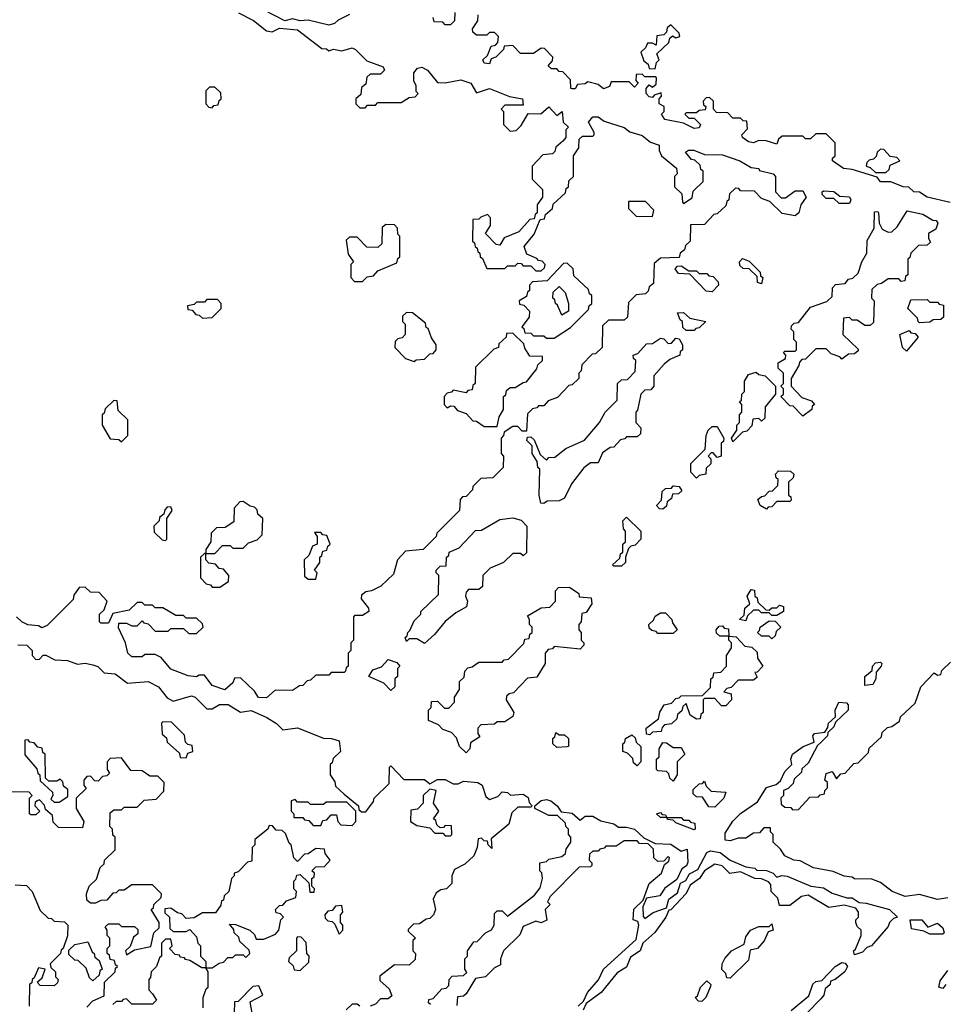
# Model space of a CAD drawing. Extents: x 2708302 to 2968450, y 494490 to 722710.
# Tile 269 of 284: x 2902922 to 2906495, y 679699 to 683500. Entities that reach past the tile are written whole.
import ezdxf

# ---------------------------------------------------------------- set-up
doc = ezdxf.new("R2010")
doc.units = 0

msp = doc.modelspace()

# ---------------------------------------------------------------- linework, layer by layer
at = {"layer": '0CON20XD'}
for points in [[(2903766.4, 683526.4), (2903825, 683496.7), (2903875, 683456.7), (2903896.4, 683453.6), (2903925, 683467.5), (2903995, 683461.2), (2904088.3, 683388.3), (2904107, 683387), (2904115, 683380), (2904133.3, 683386.7), (2904165, 683380), (2904205, 683390.8), (2904218, 683385), (2904261.7, 683341.7), (2904325, 683317.5), (2904330, 683305), (2904315, 683290), (2904275, 683290), (2904261.7, 683278.3), (2904258.3, 683251.7), (2904241.7, 683238.3), (2904238.3, 683211.7), (2904220, 683195), (2904220, 683175), (2904235, 683160), (2904255, 683160), (2904265, 683170), (2904295, 683170), (2904305, 683180), (2904395, 683180), (2904425, 683200), (2904448.3, 683201.7), (2904460, 683215), (2904452.5, 683222.5), (2904452.5, 683245), (2904443.6, 683263.6), (2904443.3, 683295), (2904457.5, 683312.5), (2904475, 683317.1), (2904496.7, 683305), (2904535, 683257.5), (2904565, 683256.7), (2904625, 683268), (2904663.3, 683255), (2904685, 683217.5), (2904735, 683233.8), (2904813, 683203), (2904862.5, 683195), (2904865, 683170), (2904795, 683170), (2904780, 683155), (2904790, 683145), (2904790, 683095), (2904815, 683070), (2904838.3, 683071.7), (2904858.3, 683091.7), (2904885, 683137.5), (2904933.3, 683136.7), (2904965, 683163.3), (2904995, 683130), (2905016, 683146), (2905020, 683105), (2905040, 683085), (2905030, 683075), (2905030, 683045), (2905018.3, 683031.7), (2904991.7, 683008.3), (2904988.3, 682991.7), (2904978.3, 682981.7), (2904941.7, 682978.3), (2904900, 682935), (2904900, 682885), (2904940, 682845), (2904940, 682815), (2904920, 682785), (2904920, 682755), (2904911.7, 682748.3), (2904908.3, 682731.7), (2904891.7, 682728.3), (2904848.3, 682681.7), (2904791.7, 682658.3), (2904775, 682630), (2904761.7, 682631.7), (2904720, 682675), (2904740, 682705), (2904740, 682735), (2904728.3, 682748.3), (2904701.7, 682738.3), (2904695, 682730), (2904671.7, 682728.3), (2904670, 682645), (2904678.3, 682638.3), (2904680, 682625), (2904688.3, 682618.3), (2904690, 682605), (2904698.3, 682598.3), (2904700, 682585), (2904708.3, 682578.3), (2904725, 682540), (2904795, 682540), (2904805, 682550), (2904835, 682550), (2904845, 682560), (2904858.3, 682558.3), (2904865, 682550), (2904895, 682550), (2904915, 682530), (2904935, 682530), (2904948.3, 682541.7), (2904950, 682555), (2904938.3, 682568.3), (2904925, 682570), (2904918.3, 682578.3), (2904880, 682595), (2904870, 682625), (2904908.3, 682671.7), (2904931.7, 682728.3), (2904948.3, 682731.7), (2904951.7, 682748.3), (2904978.3, 682771.7), (2904981.7, 682788.3), (2905028.3, 682831.7), (2905031.7, 682848.3), (2905040, 682855), (2905041.7, 682878.3), (2905060, 682895), (2905060, 682975), (2905080, 683005), (2905081.7, 683038.3), (2905095, 683050), (2905135, 683050), (2905140, 683055), (2905140, 683065), (2905117.5, 683105), (2905133.8, 683125), (2905155, 683125.6), (2905178.1, 683108.1), (2905255, 683083.3), (2905277.5, 683067.5), (2905325, 683052.5), (2905357.5, 683027.5), (2905390, 683015), (2905390, 682995), (2905400, 682975), (2905457, 682927), (2905460, 682905), (2905450, 682895), (2905450, 682855), (2905478.3, 682828.3), (2905480, 682795), (2905485, 682790), (2905518.3, 682811.7), (2905521.7, 682838.3), (2905560, 682875), (2905560, 682915), (2905551.7, 682921.7), (2905548.3, 682938.3), (2905528.3, 682958.3), (2905515, 682960), (2905491.7, 682988.3), (2905503.9, 682996.1), (2905524, 682996), (2905565, 682980), (2905635, 682978.6), (2905702.5, 682955), (2905745, 682930), (2905775, 682926.2), (2905778.3, 682918.3), (2905830, 682905), (2905840, 682895), (2905840, 682835), (2905861.7, 682811.7), (2905878.3, 682811.7), (2905915, 682840), (2905945, 682840), (2905957.5, 682815), (2905937.5, 682785), (2905930, 682755), (2905915, 682742.5), (2905865, 682752.5), (2905818.3, 682798.3), (2905785, 682810), (2905758.3, 682838.3), (2905705, 682840), (2905698.3, 682848.3), (2905685, 682850), (2905661.7, 682828.3), (2905660, 682805), (2905651.7, 682798.3), (2905648.3, 682781.7), (2905615, 682750), (2905601.7, 682748.3), (2905565, 682710), (2905511.7, 682708.3), (2905510, 682645), (2905491.7, 682628.3), (2905488.3, 682611.7), (2905471.7, 682598.3), (2905468.3, 682581.7), (2905395, 682580), (2905371.7, 682558.3), (2905368.3, 682481.7), (2905351.7, 682468.3), (2905348.3, 682451.7), (2905338.3, 682441.7), (2905301.7, 682438.3), (2905271.7, 682408.3), (2905268.3, 682351.7), (2905255, 682340), (2905195, 682340), (2905171.7, 682318.3), (2905170, 682235), (2905145, 682210), (2905131.7, 682208.3), (2905091.7, 682168.3), (2905090, 682145), (2905080, 682135), (2905080, 682115), (2905055, 682090), (2905041.7, 682088.3), (2904998.3, 682041.7), (2904961.7, 682028.3), (2904945, 682010), (2904925, 682010), (2904918.3, 682001.7), (2904901.7, 681998.3), (2904881.7, 681978.3), (2904878.3, 681911.7), (2904861.7, 681911.7), (2904845, 681930), (2904825, 681930), (2904791.7, 681908.3), (2904790, 681895), (2904780, 681885), (2904780, 681825), (2904790, 681815), (2904788.3, 681771.7), (2904748.3, 681731.7), (2904701.7, 681728.3), (2904671.7, 681698.3), (2904670, 681685), (2904645, 681660), (2904631.7, 681658.3), (2904621.7, 681648.3), (2904620, 681605), (2904531.7, 681518.3), (2904530, 681505), (2904480, 681455), (2904411.7, 681448.3), (2904380, 681415), (2904365, 681360), (2904316.1, 681313.9), (2904280, 681295), (2904258.3, 681291.7), (2904241.7, 681278.3), (2904240, 681265), (2904268.3, 681228.3), (2904270, 681215), (2904245, 681200), (2904215, 681200), (2904210, 681195), (2904210, 681105), (2904200, 681095), (2904200, 681065), (2904190, 681055), (2904190, 681005), (2904181.7, 680998.3), (2904180, 680985), (2904175, 680980), (2904125, 680980), (2904115, 680970), (2904065, 680970), (2904045, 680950), (2904031.7, 680948.3), (2904015, 680930), (2904001.7, 680928.3), (2903975, 680910), (2903908.3, 680911.7), (2903875, 680882.5)], [(2904195, 683520), (2904151.7, 683498.3), (2904137.5, 683485), (2904115, 683478.8), (2904035, 683498.8), (2904005, 683496.2), (2903975, 683503.8), (2903945, 683496.2), (2903866.4, 683536.4)], [(2904601.7, 683528.3), (2904600, 683495), (2904585, 683480), (2904565, 683480), (2904555, 683490), (2904521.7, 683491.7), (2904518.3, 683508.3)], [(2906514.3, 682794.3), (2906425, 682814.5), (2906395, 682834), (2906373.3, 682835), (2906353.6, 682853.6), (2906332.5, 682855), (2906285, 682873.8), (2906245, 682874.2), (2906231.7, 682891.7), (2906135, 682921.2), (2906102.5, 682925), (2906060, 682955), (2906060, 682965), (2906070, 682975), (2906070, 683025), (2906035, 683060), (2905995, 683060), (2905975, 683040), (2905955, 683040), (2905945, 683050), (2905865, 683050), (2905851.7, 683038.3), (2905845, 683020), (2905803, 683033), (2905775, 683033.3), (2905755, 683024.3), (2905735, 683028), (2905712.5, 683045), (2905710, 683055), (2905731.7, 683078.3), (2905728.3, 683108.3), (2905715, 683110), (2905705, 683120), (2905675, 683120), (2905655, 683140), (2905611.7, 683141.7), (2905600, 683155), (2905600, 683185), (2905585, 683200), (2905571.7, 683198.3), (2905560, 683185), (2905561.7, 683171.7), (2905570, 683165), (2905568.3, 683151.7), (2905545, 683150), (2905535, 683140), (2905495, 683140), (2905490, 683135), (2905505, 683120), (2905525, 683120), (2905550, 683095), (2905545, 683082.5), (2905525, 683080), (2905485, 683100), (2905412.5, 683115), (2905400, 683135), (2905410, 683145), (2905410, 683165), (2905390, 683175), (2905390, 683195), (2905400, 683205), (2905398.3, 683218.3), (2905371.7, 683208.3), (2905365, 683200), (2905351.7, 683201.7), (2905340, 683215), (2905340, 683235), (2905351.7, 683248.3), (2905365, 683240), (2905378.3, 683251.7), (2905380, 683275), (2905375, 683280), (2905335, 683280), (2905325, 683290), (2905301.7, 683288.3), (2905300, 683265), (2905310, 683255), (2905295, 683240), (2905275, 683260), (2905205, 683260), (2905198.3, 683241.7), (2905175, 683232.5), (2905155, 683250), (2905115, 683260), (2905105, 683252.5), (2905075, 683250), (2905066.4, 683233.6), (2905055, 683232.5), (2905050, 683235), (2905048.3, 683268.3), (2905018.3, 683298.3), (2905005, 683300), (2904995, 683310), (2904975, 683310), (2904961.7, 683321.7), (2904978.3, 683341.7), (2904980, 683355), (2904948.3, 683388.3), (2904935, 683390), (2904905, 683370), (2904855, 683370), (2904825, 683400), (2904791.7, 683398.3), (2904790, 683385), (2904760, 683355), (2904741.7, 683348.3), (2904735, 683330), (2904715, 683332.5), (2904710, 683345), (2904728.3, 683361.7), (2904741.7, 683398.3), (2904758.3, 683401.7), (2904768.3, 683411.7), (2904770, 683435), (2904755, 683450), (2904735, 683450), (2904725, 683440), (2904685, 683440), (2904671.7, 683451.7), (2904670, 683465), (2904690, 683495), (2904691.7, 683518.3)], [(2905375, 683310), (2905380, 683335), (2905390, 683345), (2905381.7, 683368.3), (2905428.3, 683411.7), (2905431.7, 683428.3), (2905441.7, 683438.3), (2905455, 683430), (2905470, 683435), (2905468.3, 683448.3), (2905435, 683480), (2905421.7, 683468.3), (2905418.3, 683451.7), (2905408.3, 683441.7), (2905381.7, 683438.3), (2905378.3, 683401.7), (2905365, 683410), (2905345, 683410), (2905338.3, 683391.7), (2905320, 683375), (2905331.7, 683341.7), (2905348.3, 683328.3), (2905351.7, 683311.7), (2905375, 683310)], [(2903665, 683160), (2903671.7, 683168.3), (2903688.3, 683171.7), (2903691.7, 683188.3), (2903700, 683195), (2903698.3, 683218.3), (2903675, 683240), (2903655, 683240), (2903640, 683225), (2903640, 683175), (2903651.7, 683161.7), (2903665, 683160)], [(2906265, 682910), (2906278.3, 682921.7), (2906281.7, 682938.3), (2906320, 682955), (2906308.3, 682968.3), (2906281.7, 682971.7), (2906258.3, 682998.3), (2906245, 683000), (2906231.7, 682988.3), (2906228.3, 682971.7), (2906218.3, 682961.7), (2906201.7, 682958.3), (2906191.7, 682948.3), (2906190, 682935), (2906205, 682930), (2906225, 682910), (2906265, 682910)], [(2906125, 682790), (2906085, 682790), (2906065, 682810), (2906035, 682810), (2906020, 682825), (2906020, 682835), (2906025, 682840), (2906065, 682836.2), (2906088.3, 682818.3), (2906125, 682816.7), (2906130, 682805), (2906125, 682790)], [(2905365, 682740), (2905370, 682765), (2905338.3, 682798.3), (2905271.7, 682798.3), (2905271.7, 682771.7), (2905301.7, 682741.7), (2905365, 682740)], [(2905945, 681970), (2905908.3, 682008.3), (2905895, 682010), (2905860, 682045), (2905870, 682055), (2905870, 682075), (2905860, 682085), (2905870, 682095), (2905870, 682135), (2905850, 682155), (2905850, 682175), (2905878.3, 682191.7), (2905880, 682205), (2905870, 682215), (2905875, 682220), (2905915, 682220), (2905920, 682225), (2905920, 682255), (2905910, 682265), (2905910, 682295), (2905900, 682305), (2905901.7, 682318.3), (2905911.7, 682328.3), (2905928.3, 682331.7), (2905975, 682390), (2906038.3, 682411.7), (2906058.3, 682431.7), (2906060, 682465), (2906071.7, 682478.3), (2906108.3, 682481.7), (2906121.7, 682498.3), (2906138.3, 682501.7), (2906158.3, 682521.7), (2906172.5, 682565), (2906191.7, 682598.3), (2906193, 682647), (2906220, 682695), (2906221.7, 682758.3), (2906235, 682760), (2906237.5, 682755), (2906240, 682715), (2906251.7, 682691.7), (2906275, 682680), (2906288.3, 682681.7), (2906309.6, 682700.5), (2906348.3, 682761.7), (2906408.8, 682748.8), (2906446.4, 682726.4), (2906460, 682725), (2906466.7, 682715), (2906458.3, 682691.7), (2906430, 682675), (2906430, 682655), (2906438.3, 682641.7), (2906425, 682630), (2906391.7, 682628.3), (2906361.7, 682598.3), (2906358.3, 682581.7), (2906350, 682575), (2906350, 682515), (2906341.7, 682508.3), (2906338.3, 682491.7), (2906325, 682490), (2906315, 682500), (2906275, 682500), (2906248.3, 682481.7), (2906231.7, 682478.3), (2906211.7, 682458.3), (2906210, 682425), (2906220, 682415), (2906218.3, 682331.7), (2906205, 682320), (2906185, 682320), (2906155, 682340), (2906135, 682340), (2906125, 682350), (2906101.7, 682348.3), (2906100, 682285), (2906158.3, 682228.3), (2906158.3, 682221.7), (2906145, 682210), (2906121.7, 682208.3), (2906095, 682190), (2906088.3, 682198.3), (2906055, 682210), (2906035, 682230), (2905995, 682230), (2905955, 682190), (2905941.7, 682188.3), (2905931.7, 682178.3), (2905930, 682165), (2905900, 682115), (2905900, 682085), (2905941.7, 682041.7), (2905978.3, 682028.3), (2905990, 682015), (2905981.7, 682008.3), (2905980, 681995), (2905945, 681970)], [(2904245, 682490), (2904263, 682507), (2904288.3, 682511.7), (2904305, 682530), (2904378.3, 682561.7), (2904381.7, 682578.3), (2904390, 682585), (2904390, 682665), (2904381.7, 682671.7), (2904380, 682695), (2904368.3, 682708.3), (2904335, 682710), (2904321.7, 682698.3), (2904320, 682635), (2904305, 682620), (2904261.7, 682621.7), (2904225, 682660), (2904195, 682660), (2904181.7, 682648.3), (2904190, 682595), (2904210, 682565), (2904200, 682555), (2904200, 682505), (2904215, 682490), (2904245, 682490)], [(2904985, 682270), (2905048.3, 682311.7), (2905118.3, 682381.7), (2905120, 682395), (2905130, 682405), (2905130, 682435), (2905121.7, 682441.7), (2905118.3, 682458.3), (2905061.7, 682511.7), (2905058.3, 682538.3), (2905035, 682560), (2905021.7, 682558.3), (2904958.3, 682491.7), (2904901.7, 682488.3), (2904890, 682475), (2904890, 682455), (2904881.7, 682448.3), (2904878.3, 682431.7), (2904850, 682415), (2904851.7, 682401.7), (2904868.3, 682398.3), (2904890, 682375), (2904888.3, 682351.7), (2904860, 682315), (2904868.3, 682308.3), (2904871.7, 682291.7), (2904895, 682290), (2904905, 682280), (2904945, 682280), (2904955, 682270), (2904985, 682270)], [(2905785, 682480), (2905770, 682485), (2905768.3, 682508.3), (2905738.3, 682538.3), (2905715, 682540), (2905701.7, 682551.7), (2905700, 682565), (2905711.7, 682578.3), (2905738.3, 682568.3), (2905780, 682525), (2905781.7, 682511.7), (2905790, 682505), (2905785, 682480)], [(2905595, 682450), (2905571.7, 682451.7), (2905508.3, 682518.3), (2905465, 682520), (2905451.7, 682538.3), (2905461.7, 682548.3), (2905475, 682550), (2905505, 682530), (2905535, 682530), (2905545, 682520), (2905575, 682520), (2905581.7, 682511.7), (2905598.3, 682508.3), (2905618.3, 682488.3), (2905620, 682475), (2905595, 682450)], [(2905015, 682360), (2904998.3, 682398.3), (2904990, 682405), (2904988.3, 682418.3), (2904980, 682425), (2904981.7, 682448.3), (2905005, 682470), (2905027, 682447), (2905040, 682405), (2905040, 682375), (2905015, 682360)], [(2903628.3, 682348.3), (2903665, 682350), (2903700, 682385), (2903700, 682405), (2903685, 682420), (2903645, 682420), (2903635, 682410), (2903605, 682410), (2903595, 682400), (2903570, 682395), (2903571.7, 682381.7), (2903588.3, 682378.3), (2903601.7, 682361.7), (2903615, 682360), (2903628.3, 682348.3)], [(2906395, 682330), (2906390, 682335), (2906388.3, 682348.3), (2906350, 682385), (2906361.7, 682418.3), (2906425, 682420), (2906435, 682410), (2906465, 682410), (2906471.7, 682401.7), (2906488.3, 682398.3), (2906488.3, 682351.7), (2906477.5, 682342.5), (2906448.3, 682341.7), (2906435, 682332.5), (2906395, 682330)], [(2904445, 682180), (2904453, 682187), (2904485, 682190), (2904505, 682210), (2904518.3, 682211.7), (2904530, 682225), (2904530, 682245), (2904511.7, 682271.7), (2904498.3, 682308.3), (2904491.7, 682311.7), (2904488.3, 682328.3), (2904438.3, 682368.3), (2904415, 682370), (2904400, 682355), (2904400, 682335), (2904410, 682325), (2904410, 682285), (2904398.3, 682271.7), (2904381.7, 682268.3), (2904371.7, 682258.3), (2904370, 682235), (2904411.7, 682191.7), (2904445, 682180)], [(2905525, 682300), (2905495, 682300), (2905481.7, 682311.7), (2905480, 682335), (2905471.7, 682341.7), (2905461.7, 682368.3), (2905485, 682370), (2905508.3, 682348.3), (2905570, 682335), (2905545, 682310), (2905531.7, 682308.3), (2905525, 682300)], [(2904765, 681930), (2904773, 681967), (2904790, 681995), (2904790, 682045), (2904798.3, 682051.7), (2904801.7, 682068.3), (2904815, 682080), (2904835, 682080), (2904865, 682100), (2904878.3, 682101.7), (2904918.3, 682151.7), (2904921.7, 682168.3), (2904940, 682185), (2904940, 682200), (2904891.7, 682201.7), (2904871.7, 682231.7), (2904868.3, 682248.3), (2904825, 682290), (2904801.7, 682288.3), (2904800, 682275), (2904771.7, 682248.3), (2904770, 682235), (2904751.7, 682228.3), (2904681.7, 682158.3), (2904680, 682095), (2904671.7, 682088.3), (2904668.3, 682071.7), (2904651.7, 682068.3), (2904645, 682060), (2904595, 682070), (2904588.3, 682061.7), (2904571.7, 682058.3), (2904560, 682045), (2904560, 682015), (2904571.7, 682001.7), (2904585, 682010), (2904598.3, 682008.3), (2904611.7, 681991.7), (2904645, 681980), (2904671.7, 681951.7), (2904685, 681950), (2904715, 681930), (2904765, 681930)], [(2906345, 682220), (2906330, 682235), (2906320, 682285), (2906355, 682300), (2906361.7, 682291.7), (2906378.3, 682288.3), (2906390, 682275), (2906345, 682220)], [(2904945, 681632.5), (2904933.3, 681633.3), (2904927.5, 681665), (2904930, 681765), (2904921.7, 681771.7), (2904920, 681795), (2904900, 681825), (2904900, 681855), (2904880, 681875), (2904881.7, 681888.3), (2904895, 681890), (2904908.3, 681878.3), (2904931.7, 681821.7), (2904955, 681800), (2904965, 681810), (2904988.3, 681811.7), (2905030, 681845), (2905102.5, 681877.5), (2905160, 681945), (2905182.5, 681985), (2905228.3, 682031.7), (2905230, 682095), (2905245, 682110), (2905268.3, 682111.7), (2905298.3, 682141.7), (2905300, 682185), (2905291.7, 682191.7), (2905290, 682205), (2905308.3, 682211.7), (2905341.7, 682248.3), (2905365, 682250), (2905395, 682270), (2905408.3, 682268.3), (2905425, 682250), (2905438.3, 682251.7), (2905455, 682270), (2905468.3, 682268.3), (2905480, 682245), (2905480, 682225), (2905471.7, 682218.3), (2905470, 682205), (2905431.7, 682188.3), (2905410, 682170), (2905370, 682125), (2905370, 682085), (2905358.3, 682071.7), (2905335, 682070), (2905320, 682055), (2905307, 681993), (2905300, 681985), (2905300, 681945), (2905320, 681925), (2905318.3, 681901.7), (2905305, 681890), (2905265, 681890), (2905258.3, 681881.7), (2905241.7, 681878.3), (2905215, 681850), (2905201.7, 681848.3), (2905171.7, 681828.3), (2905155, 681790), (2905125, 681790), (2905100, 681770), (2905051.7, 681708.3), (2905025, 681652.5), (2905005, 681643.3), (2904958.3, 681641.7), (2904945, 681632.5)], [(2905675, 681870), (2905670, 681885), (2905690, 681915), (2905690, 681935), (2905700, 681945), (2905700, 681975), (2905710, 681985), (2905710, 682015), (2905700, 682025), (2905708.3, 682031.7), (2905710, 682055), (2905720, 682065), (2905720, 682105), (2905735, 682130), (2905765, 682140), (2905775, 682130), (2905800, 682125), (2905840, 682085), (2905840, 682055), (2905800, 682005), (2905798.3, 681961.7), (2905785, 681950), (2905775, 681960), (2905751.7, 681958.3), (2905748.3, 681931.7), (2905728.3, 681911.7), (2905711.7, 681908.3), (2905675, 681870)], [(2903315, 681870), (2903340, 681895), (2903340, 681955), (2903301.7, 681991.7), (2903298.3, 682028.3), (2903285, 682030), (2903251.7, 681998.3), (2903248.3, 681981.7), (2903240, 681975), (2903240, 681935), (2903271.7, 681881.7), (2903305, 681880), (2903315, 681870)], [(2905535, 681730), (2905513, 681753), (2905513, 681787), (2905568.3, 681841.7), (2905572.5, 681895), (2905580, 681915), (2905595, 681930), (2905615, 681930), (2905640, 681885), (2905638.3, 681871.7), (2905630, 681865), (2905630, 681815), (2905615, 681810), (2905598.3, 681828.3), (2905591.7, 681828.3), (2905580, 681815), (2905590, 681805), (2905590, 681785), (2905571.7, 681768.3), (2905570, 681745), (2905545, 681740), (2905535, 681730)], [(2905805, 681610), (2905780, 681625), (2905771.7, 681648.3), (2905785, 681660), (2905798.3, 681661.7), (2905815, 681680), (2905828.3, 681681.7), (2905848.3, 681701.7), (2905850, 681725), (2905841.7, 681731.7), (2905840, 681745), (2905851.7, 681758.3), (2905897, 681757), (2905910, 681745), (2905908.3, 681731.7), (2905890, 681715), (2905890, 681665), (2905898.3, 681658.3), (2905900, 681645), (2905895, 681640), (2905845, 681640), (2905825, 681620), (2905811.7, 681618.3), (2905805, 681610)], [(2905405, 681610), (2905391.7, 681611.7), (2905380, 681625), (2905400, 681645), (2905401.7, 681678.3), (2905415, 681690), (2905438.3, 681691.7), (2905445, 681700), (2905468.3, 681698.3), (2905478.3, 681681.7), (2905465, 681670), (2905441.7, 681668.3), (2905438.3, 681651.7), (2905421.7, 681638.3), (2905418.3, 681621.7), (2905405, 681610)], [(2903485, 681490), (2903490, 681495), (2903490, 681575), (2903510, 681605), (2903505, 681620), (2903491.7, 681618.3), (2903481.7, 681608.3), (2903478.3, 681591.7), (2903461.7, 681578.3), (2903460, 681565), (2903440, 681545), (2903441.7, 681521.7), (2903471.7, 681491.7), (2903485, 681490)], [(2903675, 681440), (2903705, 681470), (2903735, 681470), (2903745, 681460), (2903785, 681460), (2903805, 681480), (2903838.3, 681491.7), (2903858.3, 681511.7), (2903860, 681575), (2903841.7, 681591.7), (2903838.3, 681608.3), (2903828.3, 681618.3), (2903811.7, 681621.7), (2903785, 681640), (2903771.7, 681638.3), (2903750, 681615), (2903748.3, 681561.7), (2903715, 681540), (2903681.7, 681538.3), (2903661.7, 681518.3), (2903660, 681485), (2903640, 681455), (2903640, 681440), (2903675, 681440)], [(2904485, 681092.5), (2904455, 681110), (2904425, 681110), (2904415, 681100), (2904410, 681115), (2904418.3, 681121.7), (2904420, 681135), (2904428.3, 681141.7), (2904445, 681180), (2904470, 681205), (2904470, 681215), (2904538.3, 681281.7), (2904540, 681355), (2904530, 681365), (2904530, 681375), (2904545, 681390), (2904568.3, 681391.7), (2904570, 681425), (2904578.3, 681431.7), (2904580, 681445), (2904618.3, 681461.7), (2904681.7, 681528.3), (2904705, 681530), (2904775, 681570), (2904825, 681577.5), (2904858.3, 681568.3), (2904880, 681545), (2904878.3, 681441.7), (2904865, 681430), (2904855, 681440), (2904825, 681440), (2904790, 681405), (2904737.5, 681382.5), (2904710, 681355), (2904708.3, 681311.7), (2904695, 681300), (2904655, 681300), (2904645, 681290), (2904642.5, 681275), (2904650, 681255), (2904646.4, 681233.6), (2904605, 681210), (2904565, 681177.5), (2904523, 681127), (2904485, 681092.5)], [(2905245, 681390), (2905215, 681390), (2905210, 681395), (2905238.3, 681421.7), (2905241.7, 681438.3), (2905250, 681445), (2905250, 681475), (2905260, 681485), (2905260, 681525), (2905252.5, 681535), (2905250, 681565), (2905265, 681580), (2905320, 681525), (2905320, 681495), (2905298.3, 681471.7), (2905281.7, 681468.3), (2905271.7, 681458.3), (2905260, 681425), (2905260, 681405), (2905245, 681390)], [(2904065, 681340), (2904070, 681365), (2904060, 681375), (2904080, 681405), (2904080, 681425), (2904088.3, 681431.7), (2904091.7, 681448.3), (2904108.3, 681451.7), (2904111.7, 681468.3), (2904120, 681475), (2904108.3, 681508.3), (2904091.7, 681511.7), (2904085, 681520), (2904060, 681520), (2904070, 681505), (2904070, 681475), (2904051.7, 681468.3), (2904038.3, 681431.7), (2904020, 681415), (2904021.7, 681351.7), (2904035, 681340), (2904065, 681340)], [(2903695, 681310), (2903728.3, 681331.7), (2903730, 681355), (2903708.3, 681378.3), (2903691.7, 681381.7), (2903678.3, 681398.3), (2903651.7, 681401.7), (2903640, 681415), (2903640, 681440), (2903635, 681440), (2903620, 681425), (2903620, 681345), (2903641.7, 681321.7), (2903658.3, 681318.3), (2903665, 681310), (2903695, 681310)], [(2903875, 680882.5), (2903843.6, 680883.6), (2903828.3, 680908.3), (2903775, 680960), (2903751.7, 680958.3), (2903745, 680940), (2903713.6, 680913.6), (2903665, 680930), (2903635, 680970), (2903615, 680970), (2903605, 680963.3), (2903573, 680967), (2903505, 680993.3), (2903468.3, 681038.3), (2903445, 681050), (2903405, 681050), (2903395, 681040), (2903355, 681040), (2903340, 681055), (2903330, 681095), (2903303, 681153), (2903305, 681170), (2903335, 681170), (2903355, 681160), (2903375, 681160), (2903395, 681180), (2903401.7, 681171.7), (2903418.3, 681168.3), (2903445, 681140), (2903495, 681140), (2903505, 681150), (2903555, 681150), (2903575, 681130), (2903605, 681130), (2903630, 681155), (2903628.3, 681168.3), (2903605, 681190), (2903565, 681190), (2903555, 681200), (2903525, 681200), (2903475, 681230), (2903445, 681230), (2903435, 681240), (2903405, 681240), (2903395, 681250), (2903375, 681250), (2903345, 681220), (2903281.7, 681208.3), (2903265, 681170), (2903235, 681170), (2903230, 681175), (2903230, 681205), (2903248.3, 681221.7), (2903260, 681255), (2903228.3, 681288.3), (2903195, 681290), (2903175, 681310), (2903151.7, 681308.3), (2903131.7, 681278.3), (2903128.3, 681261.7), (2903028.3, 681161.7), (2903007, 681153), (2902995, 681160), (2902953.6, 681163.6), (2902930, 681175), (2902910, 681195)], [(2904645, 680670), (2904620, 680695), (2904608.3, 680728.3), (2904588.3, 680748.3), (2904555, 680760), (2904538.3, 680778.3), (2904500, 680795), (2904500, 680835), (2904510, 680845), (2904511.7, 680868.3), (2904535, 680870), (2904561.7, 680841.7), (2904578.3, 680841.7), (2904600, 680865), (2904600, 680885), (2904620, 680915), (2904620, 680945), (2904638.3, 680961.7), (2904640, 680985), (2904651.7, 680998.3), (2904668.3, 681001.7), (2904695, 681020), (2904785, 681020), (2904791.7, 681028.3), (2904808.3, 681031.7), (2904868.3, 681091.7), (2904871.7, 681108.3), (2904888.3, 681111.7), (2904891.7, 681128.3), (2904900, 681135), (2904900, 681155), (2904890, 681165), (2904890, 681185), (2904881.7, 681198.3), (2904935, 681230), (2904968.3, 681231.7), (2904990, 681255), (2904990, 681295), (2905001.7, 681308.3), (2905045, 681310), (2905080, 681285), (2905081.7, 681271.7), (2905128.3, 681268.3), (2905130, 681245), (2905108.3, 681211.7), (2905091.7, 681208.3), (2905090, 681175), (2905080, 681165), (2905080, 681145), (2905090, 681135), (2905090, 681105), (2905100, 681095), (2905100, 681085), (2905085, 681070), (2904985, 681080), (2904978.3, 681071.7), (2904961.7, 681068.3), (2904950, 681055), (2904950, 681015), (2904918.3, 680961.7), (2904881.7, 680958.3), (2904828.3, 680901.7), (2904811.7, 680898.3), (2904801.7, 680888.3), (2904800, 680875), (2904830, 680825), (2904825, 680810), (2904795, 680790), (2904765, 680790), (2904755, 680780), (2904701.7, 680778.3), (2904690, 680765), (2904690, 680745), (2904698.3, 680731.7), (2904661.7, 680708.3), (2904660, 680685), (2904645, 680670)], [(2905725, 681180), (2905700, 681185), (2905718.3, 681201.7), (2905721.7, 681228.3), (2905740, 681245), (2905730, 681275), (2905745, 681300), (2905758.3, 681298.3), (2905760, 681275), (2905768.3, 681268.3), (2905771.7, 681251.7), (2905801.7, 681221.7), (2905815, 681220), (2905825, 681230), (2905845, 681230), (2905855, 681240), (2905870, 681235), (2905870, 681215), (2905845, 681200), (2905825, 681200), (2905815, 681210), (2905785, 681210), (2905775, 681220), (2905755, 681220), (2905731.7, 681198.3), (2905725, 681180)], [(2905445, 681130), (2905385, 681130), (2905378.3, 681138.3), (2905361.7, 681141.7), (2905351.7, 681151.7), (2905350, 681165), (2905368.3, 681181.7), (2905375, 681197.5), (2905395, 681210), (2905415, 681210), (2905440, 681185), (2905441.7, 681171.7), (2905460, 681145), (2905445, 681130)], [(2905355, 680740), (2905341.7, 680741.7), (2905340, 680765), (2905388.3, 680801.7), (2905393, 680827), (2905410, 680855), (2905438.3, 680861.7), (2905455, 680880), (2905468.3, 680881.7), (2905475, 680890), (2905558.3, 680891.7), (2905588.3, 680921.7), (2905590, 680955), (2905598.3, 680961.7), (2905601.7, 680978.3), (2905628.3, 680981.7), (2905650, 681005), (2905650, 681045), (2905670, 681075), (2905670, 681095), (2905660, 681105), (2905660, 681120), (2905625, 681120), (2905611.7, 681131.7), (2905610, 681145), (2905621.7, 681158.3), (2905635, 681160), (2905641.7, 681151.7), (2905658.3, 681148.3), (2905660, 681120), (2905688.3, 681118.3), (2905721.7, 681081.7), (2905748.3, 681078.3), (2905768.3, 681058.3), (2905770, 681035), (2905790, 681005), (2905768.3, 680981.7), (2905760, 680980), (2905768.3, 680961.7), (2905755, 680950), (2905695, 680950), (2905668.3, 680921.7), (2905651.7, 680918.3), (2905640, 680905), (2905668.3, 680898.3), (2905670, 680875), (2905648.3, 680851.7), (2905631.7, 680851.7), (2905605, 680880), (2905565, 680880), (2905560, 680875), (2905560, 680825), (2905551.7, 680818.3), (2905548.3, 680801.7), (2905535, 680800), (2905510, 680815), (2905495, 680860), (2905481.7, 680848.3), (2905478.3, 680831.7), (2905461.7, 680818.3), (2905458.3, 680801.7), (2905438.3, 680781.7), (2905411.7, 680778.3), (2905401.7, 680768.3), (2905398.3, 680751.7), (2905365, 680750), (2905355, 680740)], [(2905825, 681110), (2905815, 681120), (2905785, 681120), (2905770, 681135), (2905778.3, 681141.7), (2905780, 681155), (2905815, 681180), (2905838.3, 681178.3), (2905860, 681155), (2905841.7, 681138.3), (2905838.3, 681121.7), (2905825, 681110)], [(2902915, 681086.7), (2902950, 681085), (2902970, 681065), (2902970, 681045), (2902985, 681030), (2902998.3, 681031.7), (2903013, 681047), (2903023, 681047), (2903058.3, 681028.3), (2903106.4, 681026.4), (2903145, 681012.5), (2903175, 681016), (2903205, 681010), (2903223.8, 681003.8), (2903248.3, 680978.3), (2903290, 680975), (2903338.3, 680938.3), (2903417.5, 680945), (2903457.5, 680925), (2903491.7, 680881.7), (2903515, 680870), (2903585, 680890), (2903600, 680885), (2903645, 680840), (2903665, 680840), (2903693.6, 680856.4), (2903726.4, 680856.4), (2903775, 680826.7), (2903815, 680833.3), (2903875.9, 680805.9), (2903913, 680783), (2903938.3, 680758.3), (2903995, 680766.7), (2904095, 680726.7), (2904125.8, 680725.8), (2904155, 680716.2), (2904160, 680675), (2904131.7, 680648.3), (2904128.3, 680631.7), (2904120, 680625), (2904120, 680585), (2904138.3, 680558.3), (2904141.7, 680541.7), (2904175, 680510), (2904230, 680465), (2904231.7, 680451.7), (2904241.7, 680441.7), (2904258.3, 680441.7), (2904288.3, 680481.7), (2904290, 680495), (2904348.3, 680551.7), (2904350, 680615), (2904355, 680620), (2904405, 680567.5), (2904485, 680567.5), (2904505, 680550), (2904535, 680567.5), (2904565, 680567.5), (2904595, 680550), (2904615, 680550), (2904635, 680560), (2904690, 680555), (2904706.7, 680545), (2904721.7, 680501.7), (2904735, 680490), (2904768.3, 680501.7), (2904785, 680520), (2904805, 680516.7), (2904816.7, 680506.7), (2904865, 680510), (2904885, 680497.5), (2904888.3, 680478.3), (2904900, 680465), (2904895, 680460), (2904845, 680460), (2904821.7, 680438.3), (2904810, 680395), (2904741.7, 680338.3), (2904745, 680300), (2904730, 680315), (2904728.3, 680328.3), (2904715, 680330), (2904705, 680340), (2904691.7, 680338.3), (2904687.5, 680305), (2904675, 680272.5), (2904640.4, 680239.5), (2904600.7, 680219.3), (2904590, 680195), (2904590, 680165), (2904570, 680145), (2904548.3, 680141.7), (2904530, 680130), (2904517.5, 680105), (2904527.5, 680065), (2904520, 680045), (2904505, 680030), (2904491.7, 680028.3), (2904465, 680010), (2904441.7, 680008.3), (2904421.7, 679988.3), (2904421.7, 679981.7), (2904450, 679955), (2904440, 679945), (2904440, 679905), (2904450, 679895), (2904448.3, 679871.7), (2904425, 679850), (2904368.3, 679851.7), (2904311.7, 679808.3), (2904311.7, 679791.7), (2904348.3, 679758.3), (2904358.3, 679731.7), (2904345, 679720), (2904315, 679720), (2904295, 679700), (2904275, 679692.5)], [(2904355, 680910), (2904328.3, 680938.3), (2904270, 680965), (2904285, 680990), (2904318.3, 681001.7), (2904345, 681030), (2904378.3, 681018.3), (2904390, 681005), (2904380, 680995), (2904380, 680965), (2904370, 680955), (2904370, 680925), (2904355, 680910)], [(2906505, 680110), (2906465, 680103.3), (2906395, 680122.5), (2906340, 680115), (2906290, 680135), (2906245, 680170), (2906211.7, 680181.7), (2906145, 680183.3), (2906135, 680190), (2906105, 680193.3), (2906061.7, 680211.7), (2905986.1, 680226.1), (2905935, 680252.5), (2905910, 680255), (2905875, 680272.5), (2905858.3, 680298.3), (2905830, 680325), (2905830, 680355), (2905820, 680365), (2905820, 680380), (2905795, 680380), (2905778.3, 680361.7), (2905755, 680360), (2905725, 680340), (2905695, 680340), (2905665, 680330), (2905645, 680333.3), (2905645, 680360), (2905674.3, 680405.7), (2905705, 680436.2), (2905769.6, 680480.5), (2905805, 680536.2), (2905841.7, 680548.3), (2905858.3, 680561.7), (2905875, 680597.5), (2905902.5, 680625), (2905899.2, 680645), (2905905.8, 680664.2), (2905945.8, 680694.2), (2905988.3, 680711.7), (2905983.8, 680735), (2905990, 680745), (2906030, 680750), (2906041.7, 680768.3), (2906043.8, 680785), (2906071.7, 680808.3), (2906070, 680835), (2906083.8, 680865), (2906113, 680863), (2906120, 680855), (2906120, 680835), (2906071.7, 680788.3), (2906065, 680770), (2906041.7, 680748.3), (2906040, 680735), (2906015, 680710), (2906001.7, 680698.3), (2905965, 680630), (2905941.7, 680608.3), (2905940, 680595), (2905911.7, 680568.3), (2905908.3, 680551.7), (2905888.3, 680531.7), (2905870, 680525), (2905870, 680505), (2905860, 680495), (2905861.7, 680471.7), (2905875, 680460), (2905898.3, 680458.3), (2905905, 680450), (2905928.3, 680451.7), (2905971.7, 680498.3), (2906005, 680500), (2906011.7, 680508.3), (2906028.3, 680511.7), (2906030, 680525), (2906040, 680535), (2906040, 680555), (2906030, 680565), (2906035, 680590), (2906058.3, 680598.3), (2906075, 680570), (2906091.7, 680588.3), (2906108.3, 680591.7), (2906141.7, 680628.3), (2906158.3, 680631.7), (2906198.3, 680671.7), (2906201.7, 680688.3), (2906248.3, 680731.7), (2906251.7, 680748.3), (2906271.7, 680768.3), (2906288.3, 680771.7), (2906318.3, 680791.7), (2906321.7, 680808.3), (2906378.3, 680861.7), (2906400, 680925), (2906451.7, 680978.3), (2906465, 680970), (2906478.3, 680971.7), (2906481.7, 680988.3), (2906515, 681020)], [(2906185, 680930), (2906183.8, 680965), (2906212.5, 680987.5), (2906214, 681005), (2906225, 681016.7), (2906245, 681020), (2906250, 681015), (2906247.5, 681005), (2906228.3, 680981.7), (2906226.7, 680955), (2906215, 680933.3), (2906185, 680930)], [(2903565, 680650), (2903571.7, 680668.3), (2903590, 680675), (2903588.3, 680698.3), (2903571.7, 680701.7), (2903561.7, 680711.7), (2903558.3, 680738.3), (2903508.3, 680788.3), (2903475, 680790), (2903470, 680785), (2903471.7, 680741.7), (2903488.3, 680728.3), (2903491.7, 680711.7), (2903538.3, 680668.3), (2903541.7, 680651.7), (2903565, 680650)], [(2904995, 680690), (2904980, 680705), (2904980, 680725), (2904988.3, 680731.7), (2904991.7, 680748.3), (2905005, 680740), (2905025, 680740), (2905040, 680725), (2905040, 680695), (2905035, 680692.5), (2904995, 680690)], [(2905305, 680620), (2905291.7, 680631.7), (2905288.3, 680648.3), (2905268.3, 680668.3), (2905250, 680675), (2905250, 680705), (2905258.3, 680711.7), (2905260, 680725), (2905285, 680740), (2905298.3, 680728.3), (2905301.7, 680711.7), (2905320, 680695), (2905320, 680635), (2905305, 680620)], [(2903075, 680480), (2903108.3, 680501.7), (2903108.3, 680528.3), (2903091.7, 680541.7), (2903088.3, 680558.3), (2903078.3, 680568.3), (2903065, 680560), (2903035, 680560), (2903021.7, 680571.7), (2903020, 680665), (2903011.7, 680671.7), (2903008.3, 680688.3), (2902991.7, 680691.7), (2902978.3, 680708.3), (2902961.7, 680711.7), (2902955, 680720), (2902941.7, 680718.3), (2902941.7, 680661.7), (2902988.3, 680608.3), (2902991.7, 680591.7), (2903000, 680585), (2903001.7, 680561.7), (2903048.3, 680518.3), (2903050, 680505), (2903041.7, 680491.7), (2903055, 680480), (2903075, 680480)], [(2905445, 680560), (2905431.7, 680571.7), (2905428.3, 680588.3), (2905418.3, 680598.3), (2905385, 680600), (2905380, 680605), (2905380, 680645), (2905390, 680655), (2905390, 680685), (2905405, 680710), (2905418.3, 680708.3), (2905445, 680690), (2905475, 680690), (2905490, 680665), (2905460, 680635), (2905460, 680585), (2905445, 680560)], [(2903181.7, 679688.3), (2903205, 679712.5), (2903248.3, 679731.7), (2903250, 679785), (2903290, 679825), (2903291.7, 679838.3), (2903300, 679845), (2903291.7, 679851.7), (2903288.3, 679868.3), (2903271.7, 679871.7), (2903268.3, 679888.3), (2903260, 679895), (2903260, 679915), (2903270, 679925), (2903270, 679955), (2903260, 679965), (2903260, 679985), (2903251.7, 679998.3), (2903265, 680010), (2903305, 680010), (2903315, 680000), (2903365, 680000), (2903378.3, 679988.3), (2903378.3, 679971.7), (2903361.7, 679958.3), (2903348.3, 679921.7), (2903330, 679905), (2903335, 679890), (2903365, 679910), (2903428.3, 679921.7), (2903440, 679975), (2903460, 679995), (2903460, 680015), (2903430, 680065), (2903438.3, 680071.7), (2903440, 680085), (2903468.3, 680111.7), (2903470, 680125), (2903435, 680160), (2903355, 680160), (2903325, 680140), (2903305, 680140), (2903295, 680130), (2903281.7, 680128.3), (2903258.3, 680101.7), (2903235, 680100), (2903215, 680090), (2903195, 680090), (2903181.7, 680101.7), (2903180, 680125), (2903190, 680155), (2903218.3, 680181.7), (2903233, 680227), (2903248.3, 680241.7), (2903250, 680255), (2903290, 680295), (2903290, 680345), (2903281.7, 680351.7), (2903280, 680375), (2903270, 680385), (2903271.7, 680438.3), (2903285, 680450), (2903315, 680450), (2903325, 680460), (2903375, 680460), (2903403, 680487), (2903448.3, 680491.7), (2903478.3, 680521.7), (2903480, 680555), (2903455, 680580), (2903425, 680580), (2903395, 680600), (2903351.7, 680601.7), (2903315, 680650), (2903271.7, 680648.3), (2903260, 680635), (2903260, 680605), (2903268.3, 680591.7), (2903258.3, 680581.7), (2903241.7, 680578.3), (2903225, 680560), (2903211.7, 680561.7), (2903195, 680580), (2903181.7, 680578.3), (2903170, 680565), (2903170, 680545), (2903178.3, 680531.7), (2903140, 680495), (2903140, 680455), (2903170, 680405), (2903165, 680380), (2903071.7, 680381.7), (2903051.7, 680401.7), (2903048.3, 680428.3), (2903021.7, 680451.7), (2903018.3, 680468.3), (2902998.3, 680488.3), (2902990, 680485), (2902981.7, 680478.3), (2902980, 680465), (2903000, 680445), (2902985, 680430), (2902965, 680430), (2902960, 680435), (2902960, 680495), (2902970, 680505), (2902958.3, 680518.3), (2902875, 680520)], [(2905605, 680460), (2905581.7, 680461.7), (2905558.3, 680498.3), (2905535, 680500), (2905521.7, 680511.7), (2905521.7, 680528.3), (2905545, 680550), (2905558.3, 680551.7), (2905565, 680560), (2905571.7, 680541.7), (2905591.7, 680521.7), (2905648.3, 680518.3), (2905640, 680495), (2905605, 680460)], [(2904585, 680350), (2904590, 680355), (2904588.3, 680388.3), (2904565, 680390), (2904558.3, 680381.7), (2904545, 680380), (2904531.7, 680391.7), (2904528.3, 680408.3), (2904520, 680415), (2904540, 680445), (2904520, 680475), (2904530, 680525), (2904505, 680530), (2904480, 680505), (2904480, 680475), (2904457, 680453), (2904431.7, 680448.3), (2904430, 680405), (2904455, 680390), (2904505, 680380), (2904525, 680360), (2904555, 680360), (2904565, 680350), (2904585, 680350)], [(2904205, 680390), (2904220, 680405), (2904220, 680445), (2904185, 680480), (2904105, 680480), (2904095, 680470), (2904045, 680470), (2904035, 680480), (2903995, 680480), (2903985, 680490), (2903970, 680485), (2903970, 680445), (2903980, 680435), (2903980, 680420), (2904015, 680420), (2904021.7, 680411.7), (2904038.3, 680408.3), (2904055, 680390), (2904085, 680390), (2904091.7, 680408.3), (2904108.3, 680411.7), (2904125, 680430), (2904145, 680430), (2904150, 680405), (2904161.7, 680391.7), (2904205, 680390)], [(2904508.3, 679698.3), (2904500, 679705), (2904501.7, 679718.3), (2904518.3, 679721.7), (2904551.7, 679758.3), (2904568.3, 679761.7), (2904578.3, 679771.7), (2904580, 679795), (2904591.7, 679808.3), (2904635, 679810), (2904648.3, 679821.7), (2904640, 679835), (2904640, 679875), (2904650, 679885), (2904650, 679905), (2904675, 679940), (2904688.3, 679941.7), (2904720, 679975), (2904743, 679987), (2904753.3, 680005), (2904755, 680050), (2904765, 680060), (2904785, 680060), (2904805, 680040), (2904909.3, 680120.7), (2904930.7, 680149.3), (2904940, 680185), (2904937, 680207), (2904930, 680215), (2904930, 680245), (2904955, 680250), (2904965, 680260), (2905015, 680270), (2905028.3, 680281.7), (2905031.7, 680298.3), (2905050, 680325), (2905050, 680345), (2905040, 680355), (2905040, 680375), (2905030, 680385), (2905028.3, 680398.3), (2904998.3, 680428.3), (2904965, 680427.5), (2904910, 680455), (2904910, 680465), (2904935, 680485.8), (2904955, 680490), (2904972.5, 680485), (2904996.2, 680465), (2905011.7, 680441.7), (2905055, 680436.7), (2905085, 680410), (2905104.2, 680425.8), (2905134, 680426), (2905165, 680408), (2905215, 680396.2), (2905233, 680383), (2905265, 680383.3), (2905295, 680375.8), (2905331.7, 680341.7), (2905375, 680320), (2905435, 680317.5), (2905475, 680290), (2905498.3, 680298.3), (2905501.7, 680248.3), (2905495.9, 680234.1), (2905477.5, 680222.5), (2905459.3, 680180.7), (2905412, 680148), (2905392.5, 680117.5), (2905341.7, 680108.3), (2905327.5, 680075), (2905328.3, 680038.3), (2905335, 680030), (2905367, 680053), (2905418.3, 680071.7), (2905427.5, 680105), (2905460.7, 680129.3), (2905473.3, 680166.7), (2905493, 680177), (2905507, 680203), (2905540, 680220), (2905574.5, 680285.5), (2905588.8, 680291.2), (2905625.6, 680285.6), (2905665, 680256.2), (2905725, 680230), (2905760, 680225), (2905767.5, 680217.5), (2905805, 680216), (2905830, 680205), (2905845, 680190), (2905863.8, 680196.2), (2905885, 680194), (2905975.8, 680155.8), (2906025, 680149.2), (2906058, 680128), (2906115, 680110), (2906135, 680110), (2906162.5, 680092.5), (2906189.6, 680089.5), (2906280, 680065), (2906310, 680035), (2906295, 680030), (2906280, 680015), (2906275, 680000), (2906210, 679925), (2906191.7, 679918.3), (2906175, 679900), (2906145, 679890), (2906140, 679905), (2906148.3, 679911.7), (2906170, 679965), (2906170, 679985), (2906155, 680000), (2906150, 680015), (2906150, 680025), (2906160, 680035), (2906160, 680055), (2906150, 680070), (2906105, 680082.5), (2906045, 680072.5), (2905965, 680120), (2905940, 680115), (2905895, 680080), (2905855, 680080), (2905848.3, 680108.3), (2905822.5, 680135), (2905821.7, 680161.7), (2905812.5, 680172.5), (2905785, 680183.3), (2905760, 680185), (2905705, 680210), (2905663.6, 680203.6), (2905633.1, 680233.1), (2905605, 680240), (2905565.9, 680214.1), (2905546, 680185), (2905510.4, 680159.5), (2905495, 680126.7), (2905435, 680063.8), (2905427.5, 680062.5), (2905416, 680035), (2905374, 679976), (2905327.5, 679935), (2905316.7, 679905), (2905279.6, 679880.5), (2905265, 679842.5), (2905228.8, 679821.2), (2905166.2, 679745), (2905108.3, 679701.7), (2905096.7, 679676.7)], [(2905525, 680373.3), (2905455, 680400), (2905445, 680410), (2905423, 680413), (2905420, 680420), (2905395, 680420), (2905380, 680435), (2905395, 680440), (2905401.7, 680431.7), (2905415, 680430), (2905420, 680420), (2905475, 680420), (2905485, 680410), (2905505, 680410), (2905511.7, 680401.7), (2905528.3, 680398.3), (2905530, 680375), (2905525, 680373.3)], [(2903665, 679840), (2903691.7, 679858.3), (2903708.3, 679861.7), (2903725, 679880), (2903745, 679880), (2903755, 679890), (2903785, 679890), (2903795, 679880), (2903810, 679895), (2903808.3, 679908.3), (2903771.7, 679941.7), (2903768.3, 679958.3), (2903750, 679975), (2903748.3, 679988.3), (2903731.7, 680008.3), (2903755, 680007.5), (2903810, 679985), (2903828.3, 679968.3), (2903835, 679950), (2903865, 679950), (2903909.6, 679970.5), (2903922.5, 679985), (2903930, 680025), (2903940, 680035), (2903928.3, 680048.3), (2903911.7, 680051.7), (2903910, 680065), (2903925, 680080), (2903938.3, 680081.7), (2903951.7, 680098.3), (2903988.3, 680111.7), (2903990, 680135), (2903980, 680145), (2903980, 680175), (2903988.3, 680181.7), (2903991.7, 680198.3), (2904005, 680200), (2904038.3, 680168.3), (2904041.7, 680131.7), (2904058.3, 680131.7), (2904060, 680145), (2904050, 680155), (2904050, 680185), (2904058.3, 680191.7), (2904060, 680205), (2904050, 680215), (2904065, 680230), (2904098.3, 680231.7), (2904120, 680255), (2904101.7, 680281.7), (2904098.3, 680298.3), (2904065, 680300), (2904035, 680280), (2904021.7, 680278.3), (2903995, 680250), (2903980, 680265), (2903970, 680315), (2903961.7, 680321.7), (2903948.3, 680358.3), (2903935, 680370), (2903911.7, 680371.7), (2903898.3, 680388.3), (2903885, 680390), (2903880, 680375), (2903830, 680335), (2903830, 680315), (2903820, 680305), (2903818.3, 680251.7), (2903801.7, 680248.3), (2903765, 680210), (2903750, 680205), (2903750, 680195), (2903740, 680185), (2903730, 680135), (2903711.7, 680118.3), (2903708.3, 680101.7), (2903701.7, 680098.3), (2903698.3, 680081.7), (2903678.3, 680051.7), (2903628.3, 680051.7), (2903595, 680032.5), (2903565, 680030), (2903548.3, 680048.3), (2903531.7, 680051.7), (2903505, 680070), (2903481.7, 680068.3), (2903481.7, 680051.7), (2903500, 680035), (2903501.7, 679991.7), (2903515, 679980), (2903565, 679980), (2903578.3, 679988.3), (2903605, 679960), (2903610, 679935), (2903620, 679925), (2903620, 679885), (2903640, 679865), (2903640, 679840), (2903665, 679840)], [(2905078.3, 679691.7), (2905098.3, 679711.7), (2905113.3, 679745), (2905156.1, 679793.9), (2905175.8, 679834.2), (2905301.2, 679948.8), (2905312.5, 680005), (2905308.3, 680018.3), (2905290, 680025), (2905293, 680067), (2905328.3, 680101.7), (2905352.5, 680165), (2905400, 680205), (2905411.7, 680238.3), (2905428.3, 680251.7), (2905430, 680265), (2905425, 680270), (2905408.3, 680251.7), (2905385, 680250), (2905370, 680265), (2905368.3, 680298.3), (2905348.3, 680318.3), (2905315, 680320), (2905305, 680330), (2905255, 680330), (2905225, 680310), (2905185, 680310), (2905178.3, 680301.7), (2905161.7, 680298.3), (2905155, 680290), (2905135, 680290), (2905121.7, 680278.3), (2905120, 680255), (2905130, 680245), (2905130, 680235), (2905125, 680230), (2905081.7, 680228.3), (2904970, 680115), (2904960, 680095), (2904970, 680085), (2904950, 680065), (2904956.4, 680023.6), (2904935, 680013.3), (2904915, 680020), (2904865, 680000), (2904853, 679967), (2904790, 679905), (2904777.5, 679875), (2904778.3, 679851.7), (2904755, 679840), (2904720, 679805), (2904681.7, 679798.3), (2904645, 679740), (2904635, 679730), (2904611.7, 679728.3), (2904610, 679695)], [(2902905, 680160), (2902948.3, 680158.3), (2902970, 680135), (2903001.7, 680061.7), (2903031.7, 680031.7), (2903045, 680030), (2903055, 680020), (2903095, 680017.5), (2903107.5, 680005), (2903106.4, 679963.6), (2903090, 679915), (2903081.7, 679908.3), (2903080, 679895), (2903040, 679855), (2903041.7, 679841.7), (2903060, 679825), (2903060, 679805), (2903070, 679795), (2903068.3, 679781.7), (2903055, 679770), (2903001.7, 679771.7), (2902990, 679785), (2903008.3, 679801.7), (2903020, 679835), (2902995, 679840), (2902978.3, 679801.7), (2902970, 679795), (2902968.3, 679781.7), (2902960, 679775), (2902958.3, 679691.7)], [(2904155, 679970), (2904170, 679985), (2904170, 680005), (2904160, 680015), (2904160, 680045), (2904170, 680055), (2904165, 680080), (2904141.7, 680078.3), (2904128.3, 680061.7), (2904111.7, 680058.3), (2904100, 680045), (2904101.7, 680031.7), (2904111.7, 680021.7), (2904128.3, 680018.3), (2904138.3, 680008.3), (2904155, 679970)], [(2905665, 679800), (2905651.7, 679801.7), (2905648.3, 679818.3), (2905633, 679833), (2905633.3, 679855), (2905643.9, 679876.1), (2905670, 679905), (2905718.3, 679931.7), (2905725, 679960), (2905742.5, 679985), (2905775, 680000), (2905815, 680000), (2905825, 680010), (2905830, 679985), (2905811.7, 679978.3), (2905796.1, 679943.9), (2905770, 679915), (2905741.7, 679908.3), (2905735, 679870), (2905665, 679800)], [(2906485, 679970), (2906435, 679970), (2906411.7, 679981.7), (2906365, 679990), (2906360, 680025), (2906405, 680025.8), (2906427, 679997), (2906465, 680012.5), (2906486, 679995), (2906490, 679975), (2906485, 679970)], [(2903205, 679790), (2903191.7, 679801.7), (2903178.3, 679838.3), (2903148.3, 679868.3), (2903135, 679870), (2903111.7, 679891.7), (2903111.7, 679908.3), (2903135, 679930), (2903185, 679940), (2903201.7, 679901.7), (2903210, 679895), (2903211.7, 679881.7), (2903228.3, 679868.3), (2903240, 679835), (2903231.7, 679828.3), (2903228.3, 679811.7), (2903205, 679790)], [(2903630, 679685), (2903630, 679725), (2903641.7, 679758.3), (2903650, 679765), (2903650, 679825), (2903640, 679840), (2903625, 679840), (2903578.3, 679868.3), (2903561.7, 679871.7), (2903558.3, 679878.3), (2903541.7, 679881.7), (2903538.3, 679888.3), (2903521.7, 679891.7), (2903500, 679915), (2903510, 679925), (2903505, 679950), (2903485, 679950), (2903470, 679935), (2903470, 679885), (2903461.7, 679878.3), (2903450, 679845), (2903430, 679825), (2903427, 679803), (2903420, 679795), (2903420, 679755), (2903435, 679740), (2903450, 679715), (2903435, 679700), (2903355, 679700), (2903335, 679720), (2903321.7, 679718.3), (2903315, 679710), (2903295, 679710), (2903281.7, 679698.3)], [(2904005, 679830), (2904038.3, 679861.7), (2904040, 679885), (2904030, 679895), (2904028.3, 679938.3), (2904008.3, 679958.3), (2903995, 679960), (2903990, 679955), (2903990, 679905), (2903961.7, 679878.3), (2903960, 679865), (2903978.3, 679848.3), (2903981.7, 679831.7), (2904005, 679830)], [(2905900, 679675), (2905968.3, 679731.7), (2905983.6, 679776.4), (2905995, 679787.5), (2906018.3, 679791.7), (2906070, 679845), (2906095, 679860), (2906108.3, 679858.3), (2906117.5, 679845), (2906107.5, 679825), (2906070, 679795), (2906051.7, 679788.3), (2906050, 679775), (2906031.7, 679758.3), (2906026.7, 679735), (2906015, 679720), (2905960, 679665)], [(2906485, 679760), (2906470, 679765), (2906475, 679790), (2906505, 679830)], [(2905555, 679710), (2905541.7, 679711.7), (2905530, 679725), (2905538.3, 679731.7), (2905550, 679765), (2905575, 679790), (2905590, 679775), (2905588.3, 679768.3), (2905570, 679725), (2905555, 679710)], [(2903820, 679665), (2903811.7, 679708.3), (2903860, 679735), (2903845, 679770), (2903821.7, 679768.3), (2903765, 679710), (2903751.7, 679708.3), (2903750, 679665)], [(2906497.5, 679775), (2906485, 679760)], [(2904235, 679692.5), (2904225, 679700), (2904205, 679700), (2904181.7, 679678.3)]]:
    msp.add_lwpolyline(points, dxfattribs=at)

doc.saveas('drawing.dxf')
